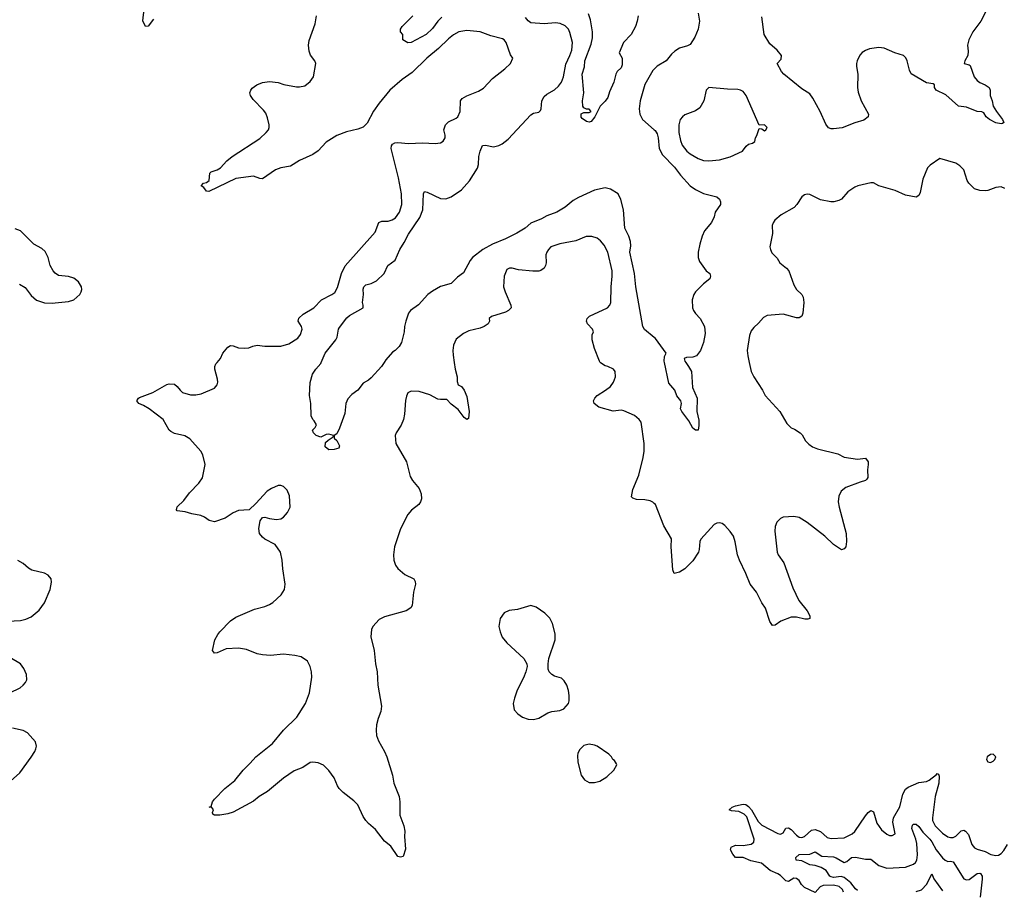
# Model space of a CAD drawing. Header units: inches. Extents: x 1771504 to 1971212, y 471788 to 643615.
# Tile 403 of 587: x 1835224 to 1842634, y 596024 to 602581. Entities that reach past the tile are written whole.
import ezdxf

# ---------------------------------------------------------------- set-up
doc = ezdxf.new("R2010")
doc.units = ezdxf.units.IN
doc.header["$MEASUREMENT"] = 0
for name, color, linetype in [('B8539', 7, 'Continuous'), ('B8549', 7, 'Continuous'), ('B8630', 7, 'Continuous'), ('B8640', 7, 'Continuous')]:
    doc.layers.add(name, color=color, linetype=linetype)

msp = doc.modelspace()

# ---------------------------------------------------------------- linework, layer by layer
at = {"layer": 'B8539', "color": 5}
for points, elevation in [([(1838493.7, 600000), (1838500.9, 599950), (1838515.3, 599890), (1838515.5, 599855.5), (1838524.7, 599830), (1838550, 599817.3), (1838570, 599791), (1838590, 599742), (1838606, 599630), (1838602, 599578), (1838590, 599568.7), (1838570, 599585.2), (1838524.1, 599644.1), (1838470, 599686), (1838439.3, 599719.3), (1838390, 599719.3), (1838370, 599724.1), (1838310, 599754.3), (1838230, 599780.9), (1838170, 599782), (1838144.7, 599770), (1838135.3, 599744.7), (1838127.1, 599712.9), (1838119.3, 599610), (1838112, 599570), (1838093.9, 599526.1), (1838057.3, 599470), (1838050.7, 599450), (1838054, 599390), (1838134, 599250), (1838161.7, 599141.7), (1838180.7, 599110), (1838230.6, 599050), (1838244.9, 599010), (1838247.5, 598972.5), (1838240.7, 598950), (1838227.3, 598930), (1838173.6, 598886.4), (1838145.4, 598854.6), (1838090, 598746), (1838044.2, 598610), (1838036, 598550), (1838038.7, 598510), (1838051.9, 598471.9), (1838068.7, 598448.7), (1838123.4, 598403.4), (1838190.8, 598370), (1838200.7, 598350), (1838202, 598330), (1838187.3, 598270), (1838177.3, 598170), (1838167.9, 598152.1), (1838132.3, 598127.7), (1837970, 598082.4), (1837930, 598062.9), (1837881.3, 598010), (1837871.8, 597988.2), (1837866.6, 597933.4), (1837891.5, 597830), (1837900.7, 597730), (1837914.7, 597670), (1837919.6, 597570), (1837946.4, 597410), (1837942.4, 597370), (1837922, 597318), (1837910.3, 597269.7), (1837906, 597230), (1837908.8, 597190), (1837923.1, 597150), (1837970.4, 597070), (1837988.2, 597030), (1838030, 596892), (1838040.7, 596830), (1838080.7, 596730), (1838086, 596690), (1838086, 596590), (1838116, 596510), (1838122.8, 596470), (1838120.7, 596430), (1838127.1, 596332.9), (1838110, 596278), (1838090, 596274), (1838070, 596279), (1838017.5, 596357.5), (1837970, 596394), (1837901.1, 596481.1), (1837850, 596526), (1837830, 596549.6), (1837810, 596580.7), (1837769, 596669), (1837738.9, 596698.9), (1837659.6, 596759.6), (1837628, 596790), (1837614.7, 596810), (1837589.6, 596870), (1837550, 596927), (1837510, 596967), (1837470, 596985.1), (1837430, 596989.5), (1837410, 596986), (1837354.8, 596950), (1837290, 596923.7), (1837210, 596869.6), (1837090, 596769.4), (1837027.3, 596730), (1836983.9, 596696.1), (1836830, 596613.2), (1836790, 596599), (1836730, 596589.2), (1836689.1, 596589.1), (1836678, 596598), (1836675.3, 596610), (1836682, 596630), (1836678, 596638), (1836670, 596648), (1836648.7, 596650), (1836666, 596654), (1836674, 596690), (1836689.4, 596710), (1836768.7, 596791.3), (1836842, 596850), (1836905.1, 596930), (1836958.8, 596981.2), (1837001.3, 597030), (1837127, 597130), (1837208.2, 597230), (1837310, 597328.8), (1837375.6, 597430), (1837405.1, 597510), (1837421.3, 597630), (1837419.6, 597670), (1837409.6, 597710), (1837389.7, 597749.7), (1837342, 597782), (1837293.5, 597793.5), (1837210, 597801.3), (1837111.5, 597791.5), (1837050, 597798.4), (1837010, 597806), (1836930, 597838.3), (1836870, 597848.2), (1836776.7, 597843.3), (1836710, 597813.2), (1836690, 597809.4), (1836674, 597830), (1836692.7, 597910), (1836715.1, 597950), (1836729.4, 597970), (1836810, 598052.4), (1836850, 598081.3), (1836990, 598142), (1837070, 598161.3), (1837104.2, 598175.8), (1837128.2, 598191.8), (1837191.4, 598248.6), (1837217.2, 598290), (1837222.7, 598330), (1837205.1, 598445.1), (1837200.5, 598510), (1837186.6, 598570), (1837147.6, 598627.6), (1837068.2, 598668.2), (1837050, 598682.7), (1837029.6, 598710), (1837024.5, 598750), (1837032.9, 598807.1), (1837050, 598831), (1837070, 598834.8), (1837103.4, 598823.4), (1837155.5, 598815.5), (1837190, 598822.4), (1837210, 598833), (1837239.6, 598870), (1837259.6, 598910), (1837255.1, 598995.1), (1837237.5, 599037.5), (1837210, 599066), (1837190, 599072.7), (1837170, 599071.8), (1837118.8, 599050), (1837085.5, 599030), (1837002, 598938), (1836950.9, 598889.1), (1836870, 598885.1), (1836830, 598867.3), (1836770, 598827.8), (1836690, 598798.4), (1836650, 598809.4), (1836615.3, 598835.3), (1836587.6, 598847.6), (1836519.6, 598859.6), (1836470, 598875.1), (1836410, 598882), (1836404, 598890), (1836410, 598910.8), (1836459.1, 598960.9), (1836502.5, 599017.5), (1836572.7, 599090), (1836599.3, 599130), (1836619, 599230), (1836602.7, 599302.7), (1836587, 599330), (1836504.4, 599424.4), (1836466.6, 599446.6), (1836390, 599465.4), (1836360.1, 599480.1), (1836347.8, 599490), (1836303.7, 599570), (1836199, 599650), (1836155.8, 599675.8), (1836121.2, 599690), (1836106, 599710), (1836117.2, 599730), (1836125.3, 599734.7), (1836226.3, 599773.7), (1836330, 599833.4), (1836350, 599837.3), (1836390, 599834.8), (1836410, 599818.8), (1836430.6, 599790), (1836450, 599773), (1836510, 599755.3), (1836550, 599756), (1836590, 599764.2), (1836690, 599806), (1836709.4, 599830), (1836714, 599850), (1836713.4, 599873.4), (1836692.7, 599950), (1836692.7, 599970), (1836701.2, 599990), (1836709.4, 600000)], 480), ([(1837966.2, 600000), (1837946.3, 599970), (1837870, 599884.7), (1837850, 599866), (1837810, 599843.7), (1837768.4, 599790), (1837723.1, 599756.9), (1837693.8, 599726.2), (1837678.3, 599690), (1837670, 599615.3), (1837630, 599504), (1837610, 599462.7), (1837591, 599450), (1837590.8, 599430), (1837610, 599410.8), (1837630, 599371.3), (1837625.4, 599354.6), (1837590, 599344), (1837550, 599342), (1837524, 599364), (1837524.7, 599395.3), (1837544.7, 599415.3), (1837582, 599438), (1837586, 599450), (1837550, 599459.3), (1837530, 599456), (1837490, 599437.2), (1837455.3, 599450), (1837435.3, 599470), (1837428.7, 599490), (1837448, 599510), (1837458, 599530), (1837440.4, 599560.4), (1837429.1, 599569.1), (1837416.4, 599596.4), (1837414, 599690), (1837404, 599750), (1837409.5, 599849.5), (1837427.8, 599910), (1837451.5, 599950), (1837490, 599990.4), (1837494, 600000)], 460), ([(1840000, 598937.6), (1839988, 598948), (1839970, 598956.2), (1839930, 598964.7), (1839866.9, 598966.9), (1839837.5, 598977.5), (1839827.3, 598987.3), (1839838, 599042), (1839882.7, 599150), (1839916.6, 599283.4), (1839923.5, 599330), (1839924.2, 599390), (1839900.9, 599550), (1839886.6, 599570), (1839850, 599599.7), (1839770, 599634), (1839750, 599639.8), (1839690, 599632.8), (1839583.5, 599663.5), (1839546.6, 599690), (1839542.7, 599710), (1839552.3, 599730), (1839570, 599750.6), (1839633.2, 599790), (1839670, 599818.8), (1839693.2, 599850), (1839709.2, 599890), (1839705.2, 599930), (1839694, 599950), (1839650, 599969.2), (1839630, 599972.7), (1839596.2, 599996.2), (1839593.5, 600000)], 480), ([(1835090, 598047.6), (1835230, 598055.6), (1835270, 598064.9), (1835310, 598083.1), (1835370, 598134), (1835410, 598188), (1835454.3, 598290), (1835463.9, 598343.9), (1835460.7, 598370), (1835437.3, 598397.3), (1835411.7, 598411.7), (1835314.5, 598434.5), (1835289.7, 598450), (1835250, 598486), (1835208.6, 598508.6)], 520), ([(1835150, 597510.4), (1835226.6, 597550), (1835250, 597568.4), (1835267.6, 597590), (1835276.3, 597610), (1835275.6, 597650), (1835255.2, 597695.2), (1835229.6, 597730), (1835150, 597776.4)], 520), ([(1835154, 596846), (1835225.2, 596910), (1835310, 597027.3), (1835337.4, 597070), (1835345.1, 597090), (1835349.7, 597110), (1835342.6, 597142.6), (1835283.7, 597210), (1835250, 597227.8), (1835170, 597245.6)], 520)]:
    msp.add_lwpolyline(points, dxfattribs=dict(at, elevation=elevation))
at = {"layer": 'B8539', "color": 5, "elevation": 520}
for points in [[(1839070, 598169.2), (1838970, 598138), (1838908.1, 598131.9), (1838870, 598114), (1838838.8, 598070), (1838830.8, 598010), (1838838.8, 597970), (1838854.8, 597930), (1838890, 597887.3), (1839018.8, 597770), (1839040.7, 597730), (1839044, 597710), (1839033.4, 597670), (1839015.6, 597624.4), (1838967.8, 597532.2), (1838947.2, 597470), (1838938.7, 597430), (1838944.4, 597384.4), (1838971.9, 597351.9), (1839008.8, 597328.8), (1839050, 597313), (1839090, 597310.5), (1839130, 597321.3), (1839199.3, 597360.7), (1839230, 597370.4), (1839290, 597378), (1839319, 597390), (1839354, 597430), (1839359.3, 597450), (1839359.5, 597490), (1839354, 597530), (1839342, 597570), (1839322.7, 597602.7), (1839301.2, 597621.2), (1839250, 597638), (1839230, 597649.3), (1839209.6, 597669.6), (1839202, 597690), (1839200.7, 597730), (1839207.3, 597770), (1839255.1, 597910), (1839254.5, 597954.5), (1839234.5, 598034.5), (1839212.8, 598072.8), (1839176, 598110), (1839110, 598156)], [(1839510, 597124), (1839470, 597115.3), (1839438, 597082), (1839424.5, 597055.5), (1839421.4, 597038.6), (1839424.9, 596990), (1839450.6, 596890.6), (1839475.3, 596855.3), (1839510, 596836), (1839550, 596836), (1839590, 596846.8), (1839642, 596878), (1839695.3, 596930), (1839718, 596970), (1839716.4, 596976.4), (1839700.4, 597000.4), (1839688, 597010), (1839678, 597030), (1839658, 597050), (1839570, 597109), (1839550, 597117.2)]]:
    msp.add_lwpolyline(points, close=True, dxfattribs=at)
at = {"layer": 'B8549', "color": 5}
for points, elevation in [([(1840713.6, 600000), (1840728.2, 599930), (1840748.5, 599890), (1840815.5, 599790), (1840833.4, 599750), (1840944.9, 599630), (1840998.5, 599538.5), (1841030, 599506), (1841055.9, 599495.9), (1841098, 599470), (1841113.7, 599453.7), (1841138, 599410), (1841163.4, 599383.4), (1841190, 599362.8), (1841227.9, 599347.9), (1841382, 599310), (1841430, 599286.8), (1841530, 599270.8), (1841590, 599278), (1841610, 599252), (1841610.6, 599230.6), (1841605.5, 599190), (1841607.1, 599132.9), (1841600.7, 599119.3), (1841590.4, 599109.6), (1841550, 599098.7), (1841442.6, 599057.4), (1841406, 599030), (1841388.6, 598991.4), (1841384.4, 598950), (1841390.3, 598910), (1841443.8, 598710), (1841447.3, 598650), (1841441, 598610), (1841430, 598595.3), (1841410, 598589), (1841350, 598629.3), (1841282.9, 598690), (1841150, 598795.1), (1841090, 598831.1), (1841050, 598838), (1840970, 598833.3), (1840950, 598825.1), (1840923.4, 598796.6), (1840910, 598764), (1840906.5, 598730), (1840923.9, 598570), (1840932.7, 598550), (1840974.9, 598490), (1841042.3, 598302.3), (1841087.2, 598207.2), (1841150.4, 598130), (1841170.6, 598090), (1841171.3, 598070), (1841154.8, 598065.2), (1841133.2, 598066.8), (1841070, 598080.9), (1841030, 598080.9), (1840952, 598050), (1840910, 598022), (1840890, 598018), (1840870, 598048), (1840838, 598150), (1840809.6, 598190), (1840768.5, 598268.5), (1840722, 598330), (1840689.8, 598410), (1840640.4, 598510), (1840626.2, 598550), (1840608.4, 598648.4), (1840595.1, 598690), (1840570, 598726.6), (1840530, 598772.3), (1840510, 598786.6), (1840490, 598792.7), (1840470, 598789.4), (1840450, 598778), (1840351.4, 598668.6), (1840342.6, 598650), (1840338, 598590), (1840332, 598570), (1840290, 598506.6), (1840230, 598444.5), (1840190, 598420.9), (1840150, 598409.4), (1840138.6, 598438.6), (1840126.6, 598610), (1840129, 598670), (1840072, 598770), (1840010, 598929), (1840000, 598937.6)], 480), ([(1840237.4, 600000), (1840258.4, 599970), (1840279.1, 599930), (1840286.4, 599810), (1840321.7, 599730), (1840320.4, 599630), (1840334.6, 599565.4), (1840335.5, 599524.5), (1840330, 599488.7), (1840310, 599489.3), (1840290, 599505.2), (1840260.5, 599560.5), (1840206.6, 599630), (1840198, 599650), (1840205.2, 599690), (1840199, 599710), (1840170, 599748.7), (1840154.5, 599790), (1840110, 599844), (1840075.9, 600000)], 460), ([(1841423.4, 596010), (1841416.5, 596030), (1841391.8, 596051.8), (1841350, 596061.6), (1841270, 596059.8), (1841249.4, 596050.6), (1841210, 596008), (1841130, 596045.5), (1841108.6, 596068.6), (1841090, 596098.7), (1841070, 596113.7), (1841050, 596114.3), (1841010, 596091.5), (1840990, 596096.5), (1840950, 596135), (1840930, 596148.3), (1840872.9, 596172.9), (1840807.3, 596227.3), (1840727.2, 596247.2), (1840670, 596271.2), (1840610, 596271.1), (1840590, 596297.4), (1840574.2, 596330), (1840579.7, 596350), (1840610, 596363.2), (1840670, 596361.6), (1840729, 596371), (1840750, 596385.5), (1840751.6, 596408.4), (1840697, 596577), (1840676.9, 596596.9), (1840636.5, 596616.5), (1840582.1, 596622.1), (1840564.2, 596630), (1840586.5, 596650), (1840610, 596660.9), (1840670, 596671.9), (1840690, 596669.4), (1840710, 596654.6), (1840730.8, 596630.8), (1840782.7, 596542.7), (1840810, 596514.3), (1840930, 596451.9), (1840950, 596446.2), (1840970, 596457.1), (1840990, 596491.4), (1841010, 596494.7), (1841030, 596482.6), (1841070, 596439.1), (1841090, 596423.9), (1841110, 596422.4), (1841130, 596430.3), (1841182, 596478), (1841210, 596481.7), (1841250, 596466.3), (1841300.9, 596420.9), (1841330, 596414.6), (1841430, 596419.5), (1841490, 596448.7), (1841510, 596466.4), (1841590, 596585.7), (1841610, 596610.4), (1841630, 596625.5), (1841650, 596614), (1841674.9, 596530), (1841710, 596478.4), (1841750, 596448), (1841770, 596438), (1841790, 596437.3), (1841812.3, 596450), (1841796.1, 596536.1), (1841799.3, 596570), (1841847.2, 596652.8), (1841871.2, 596748.8), (1841890, 596786), (1841910, 596801.3), (1841990, 596835.6), (1842050, 596844.2), (1842070, 596853.2), (1842124.7, 596895.3), (1842130, 596904.9), (1842139.5, 596899.5), (1842143.4, 596883.4), (1842140.9, 596830), (1842115, 596730), (1842094.2, 596570), (1842095.1, 596550), (1842114.6, 596510), (1842170, 596453.5), (1842210, 596427.5), (1842230, 596421.6), (1842250, 596422.9), (1842270, 596432.6), (1842310, 596471.3), (1842330, 596475.8), (1842343, 596470), (1842364.1, 596444.1), (1842391.2, 596370), (1842410, 596343.2), (1842430, 596333.4), (1842490, 596317.4), (1842534.2, 596294.2), (1842570, 596286.3), (1842590, 596288.8), (1842610, 596302), (1842630, 596324.9), (1842658, 596370)], 480), ([(1841530, 596023.2), (1841515.3, 596035.3), (1841480.1, 596080.1), (1841430, 596119.3), (1841407.4, 596127.4), (1841350, 596121.5), (1841330, 596124.7), (1841321.2, 596130), (1841292.7, 596172.7), (1841254.8, 596194.8), (1841210, 596211.3), (1841170, 596216.8), (1841110, 596246.5), (1841068.7, 596250), (1841065.4, 596270), (1841090, 596294), (1841170, 596296.4), (1841210, 596314.5), (1841260.8, 596280.8), (1841350, 596276), (1841370, 596269.6), (1841430, 596232.9), (1841450, 596240.4), (1841484.5, 596270), (1841514.6, 596274.6), (1841590, 596259.6), (1841630, 596259), (1841690, 596211.3), (1841750, 596190.2), (1841890, 596197.6), (1841950, 596221.5), (1841966.7, 596233.3), (1841976.3, 596250), (1841981.1, 596290), (1841977.1, 596377.1), (1841969, 596410), (1841938.2, 596490), (1841944.2, 596515.8), (1841950, 596521.6), (1841970, 596522.4), (1841990, 596503.7), (1842021, 596461), (1842074.1, 596410), (1842089.5, 596390), (1842121.1, 596330), (1842170, 596268.8), (1842190, 596250.3), (1842210, 596240.3), (1842230, 596244.2), (1842250, 596238.7), (1842331, 596111), (1842350, 596102.2), (1842370, 596105.6), (1842430, 596150.2), (1842450, 596153.2), (1842456.4, 596150), (1842466.9, 596130), (1842468.1, 596108.1), (1842452.8, 595972.8)], 460), ([(1841970, 596014.4), (1842010, 596028.4), (1842052.3, 596070), (1842090, 596147.3), (1842104, 596110), (1842170, 596019.2)], 440)]:
    msp.add_lwpolyline(points, dxfattribs=dict(at, elevation=elevation))
at = {"layer": 'B8549', "color": 5, "elevation": 520}
msp.add_lwpolyline([(1842550, 597049.4), (1842530, 597047.3), (1842504.4, 597030), (1842500.4, 597010), (1842510, 596990.8), (1842530, 596987.2), (1842550, 596995.5), (1842562.9, 597010), (1842571.6, 597030)], close=True, dxfattribs=at)
at = {"layer": 'B8630', "color": 5}
for points, elevation in [([(1836230, 602583.7), (1836190, 602533.2), (1836170, 602529), (1836151.8, 602571.8), (1836171.1, 602750)], 480), ([(1836709.4, 600000), (1836734, 600030), (1836753.2, 600070), (1836790, 600114.8), (1836810, 600127.3), (1836830, 600124.9), (1836870, 600110.4), (1836912.1, 600107.9), (1836949.6, 600110.4), (1836978, 600122), (1837010, 600128.4), (1837070, 600121.5), (1837190, 600122.6), (1837250, 600140.3), (1837316.5, 600183.5), (1837337.7, 600210), (1837349.7, 600250), (1837345.6, 600270), (1837320.9, 600310), (1837325.9, 600334.1), (1837357.4, 600362.6), (1837438.7, 600410), (1837494.7, 600470), (1837574, 600510), (1837594.6, 600525.4), (1837616.5, 600563.5), (1837645.6, 600670), (1837673.4, 600726.6), (1837898.8, 600981.2), (1837927.1, 601052.9), (1837950, 601062.3), (1837997.6, 601062.4), (1838027.6, 601072.4), (1838051.6, 601088.4), (1838082.7, 601130), (1838099.8, 601190), (1838098.5, 601270), (1838074.6, 601390), (1838020.3, 601610), (1838022, 601630), (1838030, 601643.1), (1838047, 601653), (1838070, 601656), (1838150, 601648.7), (1838254.3, 601654.3), (1838350, 601648.5), (1838390, 601654), (1838410, 601664.9), (1838425.6, 601690), (1838425.6, 601710), (1838416.2, 601750), (1838429.6, 601790), (1838450, 601810.5), (1838510, 601838), (1838522, 601850), (1838538, 601890), (1838542, 601970), (1838553.3, 601986.7), (1838590, 602008.4), (1838676.9, 602043.1), (1838714.2, 602065.8), (1838783.3, 602136.7), (1838876, 602210), (1838919, 602250), (1838935.3, 602290), (1838917, 602317), (1838884.5, 602410), (1838870, 602429.3), (1838857.4, 602437.4), (1838770, 602459.2), (1838690, 602488.5), (1838590, 602499.2), (1838530, 602488.5), (1838490, 602467.4), (1838450, 602437.6), (1838376, 602364), (1838287.1, 602290), (1838177.1, 602182.9), (1838103.6, 602130), (1838010.4, 602050), (1837930, 601952), (1837887.7, 601892.3), (1837838.7, 601801.3), (1837808.4, 601771.6), (1837770, 601756.8), (1837683.6, 601736.4), (1837610, 601709.6), (1837530, 601658.9), (1837470, 601593.3), (1837430, 601566.2), (1837330, 601519.1), (1837262.5, 601477.5), (1837190, 601463.9), (1837149.2, 601450.8), (1837050, 601382.9), (1837030, 601384.5), (1836983.3, 601403.3), (1836850, 601384.4), (1836646.6, 601286.6), (1836630, 601289), (1836610, 601318), (1836588.7, 601330), (1836606, 601350), (1836630, 601354.8), (1836649.4, 601370.6), (1836655.5, 601424.5), (1836663.9, 601436.1), (1836710, 601450.5), (1836735.8, 601464.2), (1836783.1, 601516.9), (1836822.9, 601550), (1837030, 601686.4), (1837079.5, 601730), (1837095.6, 601750), (1837102.4, 601770), (1837102.4, 601790), (1837090, 601842), (1837075.6, 601875.6), (1837059.5, 601899.5), (1836980.1, 601980.1), (1836960.9, 602010), (1836956, 602030), (1836962.7, 602050), (1836974.2, 602065.8), (1837009.6, 602090.4), (1837050, 602107.7), (1837104.2, 602115.8), (1837168.8, 602108.8), (1837212.1, 602092.1), (1837306, 602074), (1837330, 602074), (1837370, 602082.8), (1837410, 602116), (1837434.5, 602150), (1837452.7, 602250), (1837446, 602270), (1837413.3, 602313.3), (1837402.6, 602342.6), (1837396.9, 602390), (1837403.3, 602423.3), (1837448.3, 602550), (1837457.4, 602610)], 480), ([(1837494, 600000), (1837523.5, 600070), (1837604.4, 600170), (1837612.4, 600190), (1837623.1, 600250), (1837630, 600261.6), (1837685.1, 600334.9), (1837705.9, 600354.1), (1837809.3, 600410), (1837809.5, 600430), (1837803.5, 600450), (1837810.9, 600510), (1837808.9, 600551.1), (1837813.6, 600570), (1837830, 600584.9), (1837870, 600595.2), (1837910, 600614.9), (1837966.4, 600670), (1837994.3, 600730), (1838050.4, 600769.6), (1838084.1, 600850), (1838117.6, 600902.4), (1838150, 600966.5), (1838234.6, 601090), (1838258, 601150), (1838262.9, 601270), (1838270, 601286), (1838290, 601282), (1838390, 601233.7), (1838430, 601232), (1838470, 601246), (1838550, 601298.7), (1838610, 601367.2), (1838670, 601463), (1838677.6, 601490), (1838680.4, 601550), (1838688.3, 601590), (1838707.2, 601632.8), (1838730, 601636.4), (1838790, 601623.2), (1838830, 601632.4), (1838854.8, 601645.2), (1838900.2, 601679.8), (1839070, 601863.8), (1839090, 601877.1), (1839130, 601885.5), (1839142.9, 601897.1), (1839149.6, 601910.4), (1839154.3, 601970), (1839170, 602001.6), (1839190, 602019.5), (1839250, 602052), (1839279.6, 602080.4), (1839301.7, 602110), (1839315.8, 602150), (1839333.1, 602246.9), (1839364.5, 602310), (1839378.3, 602350), (1839383.5, 602410), (1839364.4, 602484.4), (1839353.6, 602510), (1839330, 602534), (1839292.3, 602552.3), (1839257.3, 602557.3), (1839170, 602548.8), (1839070, 602556.9), (1839050, 602571.3), (1839030, 602598)], 460), ([(1838401, 602599), (1838371.8, 602570), (1838330, 602513.7), (1838283.1, 602470), (1838171.3, 602410), (1838146, 602406), (1838108, 602430), (1838108, 602470), (1838089, 602490), (1838089.3, 602510), (1838102, 602530), (1838182, 602610)], 460), ([(1839877.6, 602610), (1839871.8, 602570), (1839857.4, 602530), (1839824.9, 602470), (1839767.2, 602410), (1839734.8, 602330), (1839757, 602290), (1839759.2, 602240.8), (1839750, 602219.3), (1839720.7, 602190), (1839710.6, 602170), (1839695.5, 602110), (1839662, 602038), (1839650, 601995.3), (1839630, 601968), (1839592, 601930), (1839551.3, 601850), (1839525.4, 601814.6), (1839510, 601808), (1839490, 601814), (1839456.4, 601836.4), (1839450, 601846), (1839450, 601872), (1839470, 601882), (1839510, 601882), (1839526, 601890), (1839510, 601906), (1839490, 601906), (1839470, 601918), (1839462, 601930), (1839460.9, 601970), (1839469.7, 602030), (1839456.2, 602170), (1839474.5, 602225.5), (1839476.4, 602270), (1839524.3, 602395.7), (1839535.7, 602444.3), (1839535.9, 602490), (1839519.3, 602579.3), (1839503.9, 602623.9)], 440), ([(1840000, 602208.4), (1839990, 602198.4), (1839928, 602092), (1839893.9, 601970), (1839886.2, 601910), (1839891.3, 601870), (1839910.2, 601830.2), (1840000, 601750.4)], 460), ([(1840000, 600187), (1839927.1, 600247.1), (1839914, 600270), (1839861, 600570), (1839850.7, 600670), (1839817.1, 600830), (1839823.3, 600876.7), (1839821, 600910), (1839809, 600950), (1839778.6, 601010), (1839768.9, 601150), (1839747.4, 601227.4), (1839728.3, 601268.3), (1839670, 601304.2), (1839630, 601313.7), (1839550, 601297.4), (1839430, 601241.3), (1839390, 601219.7), (1839330, 601169.6), (1839267.7, 601130), (1839190, 601102.6), (1839150, 601080.4), (1839071.5, 601048.5), (1839027.3, 601010), (1838966.1, 600973.9), (1838880.5, 600930), (1838783, 600890), (1838710, 600851.2), (1838631.1, 600788.9), (1838613.2, 600766.8), (1838564.8, 600675.2), (1838517.9, 600642.1), (1838470, 600592.8), (1838390, 600571.1), (1838330, 600536.8), (1838296.5, 600510), (1838225.8, 600434.2), (1838164, 600390), (1838150.4, 600369.6), (1838129.2, 600310.8), (1838119.5, 600270), (1838117, 600230), (1838097.3, 600150), (1838079.9, 600120.1), (1838050.8, 600090), (1838030, 600076), (1837979.7, 600020.3), (1837966.2, 600000)], 460), ([(1835222.8, 600590), (1835264.6, 600564.6), (1835310, 600502.4), (1835350, 600468.7), (1835410, 600448.7), (1835470, 600445.7), (1835490, 600448.8), (1835590, 600457.4), (1835630, 600472.2), (1835675.6, 600510), (1835687.3, 600530), (1835691.6, 600550), (1835689.5, 600570), (1835666.7, 600606.7), (1835630, 600635.1), (1835590, 600647.8), (1835515.1, 600655.1), (1835491.2, 600671.2), (1835474.5, 600690), (1835452, 600730), (1835437, 600790), (1835415.3, 600835.3), (1835390, 600858), (1835329.6, 600889.6), (1835229.7, 600989.7), (1835190, 601005.1)], 520), ([(1839593.5, 600000), (1839587.9, 600007.9), (1839550, 600105.2), (1839533.5, 600170), (1839532.7, 600207.3), (1839542.9, 600230), (1839535.1, 600250), (1839497.3, 600290), (1839488.6, 600310), (1839494.3, 600330), (1839513.3, 600346.7), (1839647, 600410), (1839664.2, 600430), (1839672.3, 600450), (1839674.2, 600570), (1839684.2, 600650), (1839683.1, 600690), (1839650, 600829.3), (1839622.6, 600882.6), (1839594.9, 600914.9), (1839570, 600935.1), (1839530, 600948.2), (1839487.7, 600947.7), (1839410, 600916.5), (1839290, 600893.1), (1839222.4, 600870), (1839202.6, 600850), (1839190, 600829), (1839184.9, 600810), (1839187.2, 600750), (1839182, 600730), (1839170.4, 600710), (1839146.9, 600693.1), (1839130, 600687.7), (1839086.2, 600686.2), (1838978, 600698), (1838930, 600709.4), (1838910, 600709.3), (1838890, 600699.3), (1838870, 600648), (1838866, 600570), (1838878.3, 600530), (1838921.3, 600430), (1838921.6, 600410), (1838903.8, 600390), (1838880.7, 600379.3), (1838775.2, 600344.8), (1838758, 600330), (1838760.5, 600310), (1838750.5, 600290), (1838719.1, 600270), (1838690, 600258.3), (1838603.4, 600236.6), (1838563.1, 600216.9), (1838510, 600175.1), (1838488.7, 600130), (1838484.2, 600090), (1838485.8, 600054.2), (1838493.7, 600000)], 480)]:
    msp.add_lwpolyline(points, dxfattribs=dict(at, elevation=elevation))
at = {"layer": 'B8640', "color": 5}
for points, elevation in [([(1842510, 602673.2), (1842458.4, 602570), (1842398.4, 602490), (1842366.4, 602430), (1842357.6, 602390), (1842363.4, 602343.4), (1842360.3, 602310), (1842338, 602270), (1842332, 602250), (1842370, 602242), (1842376.5, 602236.5), (1842407.3, 602150), (1842430, 602122.8), (1842450, 602107.3), (1842491.3, 602090), (1842521, 602070), (1842526.8, 602050), (1842527.3, 602010), (1842542.8, 601970), (1842551, 601930), (1842574.8, 601890), (1842620.7, 601830), (1842630, 601806), (1842622, 601798), (1842610, 601797.2), (1842570, 601803), (1842522, 601830), (1842498, 601850), (1842479.3, 601879.3), (1842466, 601886), (1842430, 601888.6), (1842350, 601923.1), (1842290, 601929.6), (1842194.4, 602014.4), (1842122.7, 602050), (1842109.3, 602070), (1842109, 602090), (1842098.9, 602098.9), (1842050, 602105.6), (1841933.4, 602173.4), (1841921.1, 602201.1), (1841904, 602270), (1841892.7, 602292.7), (1841874.5, 602310), (1841810, 602331.5), (1841730, 602365.6), (1841690, 602371.5), (1841619.5, 602360.5), (1841590, 602349.6), (1841565.8, 602334.2), (1841546.3, 602313.7), (1841527.9, 602272.1), (1841523.1, 602250), (1841521.7, 602230), (1841532.2, 602167.8), (1841528.8, 602070), (1841534, 602034), (1841555.8, 601970), (1841612.7, 601870), (1841610.3, 601849.7), (1841576.9, 601823.1), (1841510, 601803), (1841413.8, 601766.2), (1841350, 601757.6), (1841330, 601758.4), (1841310, 601767.3), (1841290, 601794), (1841249.5, 601890), (1841194, 601990), (1841170, 602022.7), (1841110, 602060.9), (1840975.1, 602170), (1840958, 602190), (1840924, 602250), (1840956, 602284), (1840957.2, 602310), (1840925.2, 602350), (1840870, 602399), (1840828.1, 602468.1), (1840810, 602601.2)], 460), ([(1840330.3, 602630), (1840340.3, 602570), (1840330, 602509.2), (1840305.7, 602450), (1840270, 602394.5), (1840250, 602383.6), (1840190, 602365.6), (1840155.4, 602344.6), (1840130, 602322), (1840088.4, 602270), (1840021.6, 602230), (1840000, 602208.4)], 460), ([(1840000, 601750.4), (1840005.5, 601745.5), (1840021.1, 601721.1), (1840029.3, 601690), (1840037.5, 601610), (1840062.5, 601562.5), (1840152.7, 601470), (1840196.1, 601410), (1840269.3, 601329.3), (1840310, 601302), (1840370, 601272.7), (1840470, 601246.8), (1840491, 601230), (1840498.8, 601210), (1840497.3, 601190), (1840459.1, 601130), (1840450, 601095.3), (1840430, 601054), (1840379.1, 600990), (1840359.3, 600950), (1840341.6, 600890), (1840330.6, 600830), (1840330.7, 600790), (1840340.5, 600760.5), (1840390.5, 600690.5), (1840418.8, 600670), (1840422.8, 600650), (1840418.8, 600630), (1840370, 600592.7), (1840310.6, 600530), (1840298, 600510), (1840286, 600470), (1840288.2, 600410), (1840295.5, 600390), (1840310, 600367.7), (1840345.5, 600330), (1840377.1, 600270), (1840382.5, 600217.5), (1840370.5, 600150), (1840347.3, 600090), (1840318.8, 600050), (1840290, 600039.7), (1840243.6, 600036.4), (1840224.9, 600030), (1840230.4, 600010), (1840237.4, 600000)], 460), ([(1842639, 601310), (1842610, 601322.7), (1842570, 601318), (1842510, 601294.5), (1842490, 601292), (1842450, 601294), (1842410, 601307.3), (1842367.3, 601350), (1842354, 601370), (1842329.4, 601449.4), (1842300.2, 601480.2), (1842270, 601499.3), (1842150, 601535.3), (1842075.5, 601484.5), (1842055.5, 601464.5), (1842021.2, 601378.8), (1842001.2, 601278.8), (1841990, 601256), (1841970, 601242.9), (1841890, 601258.5), (1841813.8, 601293.8), (1841690.5, 601330.5), (1841650, 601351.8), (1841630, 601351.6), (1841531.2, 601328.8), (1841510, 601319.7), (1841456.9, 601283.1), (1841410, 601229.6), (1841390, 601218.4), (1841352, 601210), (1841329.7, 601209.7), (1841250, 601223.6), (1841170, 601265.1), (1841150, 601267.3), (1841130, 601262.9), (1841110, 601246.6), (1841074, 601190), (1841053.1, 601166.9), (1840954, 601110), (1840907.7, 601070), (1840894, 601050), (1840888, 601030), (1840890.4, 600970), (1840870.4, 600870), (1840874, 600850), (1840885.8, 600825.8), (1840923.6, 600783.6), (1840945.3, 600750), (1840995.5, 600710), (1841013, 600690), (1841050, 600584.7), (1841071, 600550), (1841110.5, 600510), (1841119.3, 600490), (1841125.3, 600450), (1841117.6, 600370), (1841111.5, 600348.5), (1841090, 600335.6), (1841070, 600336.3), (1840970, 600362.6), (1840850, 600353.3), (1840822.3, 600337.7), (1840785.3, 600294.7), (1840750, 600263.7), (1840730, 600237.2), (1840717.2, 600202.8), (1840699.5, 600090), (1840703.1, 600050), (1840713.6, 600000)], 480), ([(1840075.9, 600000), (1840073.7, 600010), (1840076.1, 600043.9), (1840089.4, 600070), (1840010, 600178.7), (1840000, 600187)], 460)]:
    msp.add_lwpolyline(points, dxfattribs=dict(at, elevation=elevation))
at = {"layer": 'B8640', "color": 5, "elevation": 480}
msp.add_lwpolyline([(1840410.6, 602069.4), (1840390.4, 602049.6), (1840373.4, 601970), (1840342.2, 601917.8), (1840310, 601894), (1840230, 601863.1), (1840211.6, 601850), (1840195.5, 601830), (1840183.5, 601790), (1840185.2, 601730), (1840197.1, 601670), (1840210, 601635.8), (1840244, 601590), (1840270.3, 601570), (1840330, 601534.2), (1840370, 601521.5), (1840410, 601517.6), (1840490, 601526.3), (1840570, 601547.6), (1840664.5, 601590), (1840691.1, 601628.9), (1840710, 601643), (1840738, 601650), (1840755.5, 601664.5), (1840761.2, 601690), (1840771.8, 601708.2), (1840790, 601762), (1840810, 601758), (1840830, 601744.9), (1840839, 601750), (1840849, 601770), (1840830, 601789), (1840790, 601786), (1840690.9, 602010), (1840670, 602039.7), (1840650, 602051.2), (1840630, 602054.7), (1840550, 602056.9)], close=True, dxfattribs=at)

doc.saveas('drawing.dxf')
